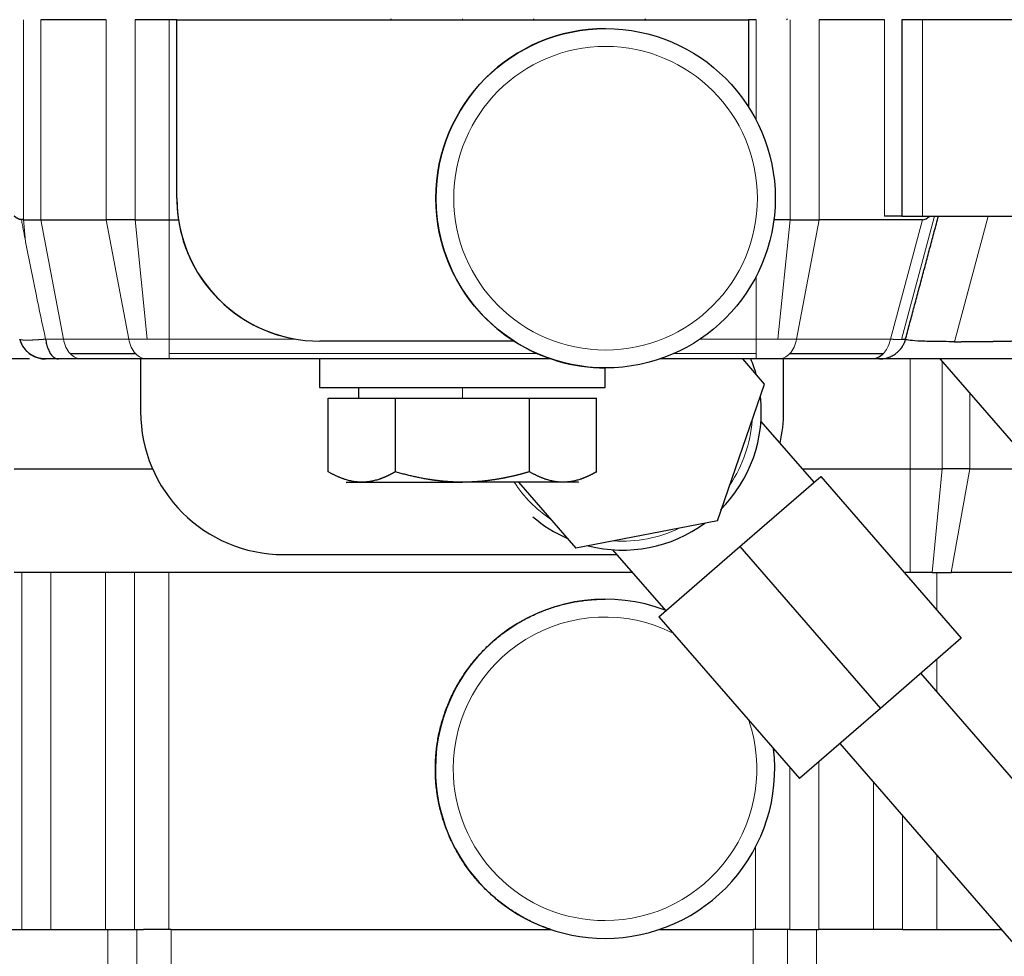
# Model space of a CAD drawing. Header units: inches. Extents: x 0 to 20790, y -12 to 14700.
# Tile 269 of 436: x 11269 to 11324, y 5695 to 5748. Entities that reach past the tile are written whole.
import ezdxf

# ---------------------------------------------------------------- set-up
doc = ezdxf.new("R2010")
doc.units = ezdxf.units.IN
doc.layers.add('1', color=7, linetype='Continuous', true_color=0xffffff)
doc.layers.add('254', color=7, linetype='Continuous', true_color=0xffffff)
doc.styles.add('latin_extended', font='simplex.shx')
doc.dimstyles.get("Standard").update_dxf_attribs({"dimtxt": 0.18, "dimasz": 0.18, "dimexe": 0.18, "dimexo": 0.0625, "dimgap": 0.09, "dimtad": 0, "dimtih": 1, "dimtoh": 1, "dimdec": 4, "dimzin": 0, "dimdsep": 46, "dimtxsty": 'Standard', "dimcen": 0.09, "dimadec": 0, "dimazin": 0, "dimtfac": 1, "dimtdec": 4, "dimtofl": 0, "dimtmove": 0, "dimatfit": 3, "dimfxl": 1, "dimtolj": 1, "dimtzin": 0, "dimarcsym": 0})

# ---------------------------------------------------------------- blocks, each defined once
blk = doc.blocks.new('_U0')
at = {"layer": '254', "color": 3, "linetype": 'Continuous', "lineweight": 13, "transparency": 16777216}
for p, q in [((10849.282, 6803.374), (11850.522, 6803.374)), ((11815.522, 6680.874), (11815.522, 4494.374)), ((10021.49, 4371.874), (11850.522, 4371.874))]:
    blk.add_line(p, q, dxfattribs=at)
at = {"layer": '254', "color": 3, "transparency": 16777216}
for points in [[(11835.939, 6680.874), (11795.106, 6680.874), (11815.522, 6803.374)], [(11795.106, 4494.374), (11835.939, 4494.374), (11815.522, 4371.874)]]:
    blk.add_solid(points, dxfattribs=at)
at = {"layer": 'Defpoints', "color": 0, "transparency": 16777216}
for p in [(10814.282, 6803.374), (9986.49, 4371.874), (11815.522, 4371.874)]:
    blk.add_point(p, dxfattribs=at)
at = {"layer": '254', "color": 2, "lineweight": 13, "transparency": 16777216, "insert": (11631.772, 5371.791), "char_height": 122.5, "attachment_point": 1, "rotation": 90, "style": 'latin_extended'}
blk.add_mtext('\\A1;2432', dxfattribs=at)

msp = doc.modelspace()

# ---------------------------------------------------------------- linework, layer by layer
at = {"layer": '1', "color": 110, "linetype": 'Continuous', "lineweight": 13}
for p, q in [((11268.923, 5747.824), (11268.923, 5736.626)), ((11275.177, 5747.824), (11275.177, 5736.624)), ((11277.09, 5736.624), (11277.09, 5747.824)), ((11293.506, 5747.824), (11293.506, 5747.874)), ((11309.948, 5742.209), (11309.948, 5747.824)), ((11311.861, 5747.824), (11311.861, 5736.624)), ((11313.483, 5736.624), (11313.483, 5747.824)), ((11317.139, 5736.824), (11317.139, 5747.824)), ((11319.26, 5747.824), (11319.26, 5736.824)), ((11277.519, 5737.824), (11277.519, 5737.824)), ((11269.051, 5735.376), (11268.923, 5736.626)), ((11269.896, 5736.624), (11271.163, 5729.936)), ((11274.821, 5729.936), (11273.554, 5736.624)), ((11275.862, 5729.936), (11275.177, 5736.624)), ((11277.09, 5736.624), (11277.09, 5729.936)), ((11311.175, 5729.936), (11311.861, 5736.624)), ((11313.483, 5736.624), (11312.216, 5729.936)), ((11317.466, 5729.936), (11319.258, 5736.624)), ((11318.087, 5729.907), (11319.94, 5736.824)), ((11322.947, 5736.824), (11321.063, 5729.793)), ((11309.948, 5733.44), (11309.948, 5729.936)), ((11271.163, 5729.936), (11270.169, 5729.936)), ((11271.163, 5729.936), (11274.821, 5729.936)), ((11274.821, 5729.936), (11275.862, 5729.936)), ((11277.09, 5729.936), (11275.862, 5729.936)), ((11277.09, 5729.936), (11284.186, 5729.936)), ((11309.948, 5729.936), (11306.814, 5729.936)), ((11309.948, 5729.936), (11311.175, 5729.936)), ((11312.216, 5729.936), (11311.175, 5729.936)), ((11312.216, 5729.936), (11317.466, 5729.936)), ((11277.09, 5729.134), (11297.681, 5729.134)), ((11305.359, 5729.134), (11309.947, 5729.134)), ((11318.58, 5728.825), (11318.58, 5722.674)), ((11320.365, 5722.674), (11320.365, 5728.693)), ((11293.506, 5726.624), (11293.506, 5727.224)), ((11321.914, 5726.907), (11321.914, 5722.674)), ((11318.58, 5716.874), (11318.58, 5722.674)), ((11320.365, 5722.674), (11319.81, 5716.874)), ((11320.878, 5716.874), (11321.914, 5722.674)), ((11268.833, 5716.874), (11268.833, 5696.874)), ((11270.455, 5696.874), (11270.455, 5716.874)), ((11273.526, 5696.874), (11273.526, 5716.874)), ((11275.148, 5716.874), (11275.148, 5696.874)), ((11277.062, 5696.874), (11277.062, 5716.874)), ((11320.062, 5714.776), (11320.062, 5716.874)), ((11320.062, 5710.198), (11320.062, 5711.993)), ((11313.455, 5696.874), (11313.455, 5706.262)), ((11311.833, 5705.949), (11311.833, 5696.874)), ((11316.526, 5705.117), (11316.526, 5696.874)), ((11318.148, 5703.248), (11318.148, 5696.874)), ((11309.919, 5701.492), (11309.919, 5696.874)), ((11320.062, 5696.874), (11320.062, 5701.042)), ((11273.656, 5696.874), (11273.656, 5550.374)), ((11275.278, 5550.374), (11275.278, 5696.874)), ((11277.192, 5550.374), (11277.192, 5696.874)), ((11309.789, 5696.874), (11309.789, 5550.374)), ((11311.703, 5696.874), (11311.703, 5550.374)), ((11313.325, 5550.374), (11313.325, 5696.874))]:
    msp.add_line(p, q, dxfattribs=at)
at = {"layer": '1', "color": 2, "linetype": 'Continuous', "lineweight": 25}
for p, q in [((11273.554, 5747.824), (11269.896, 5747.824)), ((11277.09, 5747.824), (11275.177, 5747.824)), ((11277.519, 5747.824), (11277.09, 5747.824)), ((11277.519, 5747.824), (11277.519, 5747.824)), ((11277.519, 5747.824), (11309.519, 5747.824)), ((11289.506, 5747.874), (11289.506, 5747.824)), ((11297.506, 5747.824), (11297.506, 5747.874)), ((11303.725, 5747.873), (11303.768, 5747.823)), ((11309.948, 5747.824), (11309.519, 5747.824)), ((11309.519, 5747.824), (11309.519, 5742.949)), ((11311.711, 5747.824), (11311.668, 5747.874)), ((11317.139, 5747.824), (11313.483, 5747.824)), ((11319.26, 5747.824), (11318.112, 5747.824)), ((11318.112, 5747.824), (11318.112, 5736.824)), ((11332.017, 5747.824), (11319.26, 5747.824)), ((11301.52, 5747.324), (11301.519, 5747.324)), ((11268.923, 5736.624), (11269.896, 5736.624)), ((11269.896, 5736.624), (11273.554, 5736.624)), ((11275.177, 5736.624), (11273.554, 5736.624)), ((11275.177, 5736.624), (11277.09, 5736.624)), ((11277.09, 5736.624), (11277.61, 5736.624)), ((11311.861, 5736.624), (11310.944, 5736.624)), ((11311.861, 5736.624), (11313.483, 5736.624)), ((11319.258, 5736.624), (11313.483, 5736.624)), ((11318.112, 5736.824), (11317.139, 5736.824)), ((11318.112, 5736.824), (11319.26, 5736.824)), ((11319.26, 5736.824), (11332.017, 5736.824)), ((11296.396, 5729.824), (11285.519, 5729.824)), ((11269.252, 5729.134), (11269.254, 5729.134)), ((11271.542, 5729.134), (11275.2, 5729.134)), ((11311.837, 5729.134), (11317.087, 5729.134)), ((11269.273, 5728.824), (11259.054, 5728.824)), ((11272.187, 5728.824), (11270.893, 5728.824)), ((11275.845, 5728.824), (11272.187, 5728.824)), ((11275.49, 5728.825), (11275.49, 5725.874)), ((11277.089, 5728.824), (11275.845, 5728.824)), ((11298.478, 5728.824), (11277.089, 5728.824)), ((11285.506, 5728.824), (11285.506, 5727.224)), ((11301.506, 5727.224), (11301.506, 5728.324)), ((11301.519, 5728.324), (11301.52, 5728.324)), ((11309.947, 5728.824), (11304.562, 5728.824)), ((11310.426, 5727.409), (11309.198, 5728.824)), ((11311.191, 5728.824), (11309.947, 5728.824)), ((11316.441, 5728.824), (11311.191, 5728.824)), ((11311.49, 5725.874), (11311.49, 5728.825)), ((11316.865, 5728.824), (11316.441, 5728.824)), ((11327.968, 5728.824), (11316.863, 5728.824)), ((11320.251, 5728.823), (11361.9, 5680.815)), ((11285.506, 5727.224), (11301.506, 5727.224)), ((11287.691, 5727.224), (11287.691, 5726.624)), ((11307.787, 5719.769), (11310.426, 5727.409)), ((11285.998, 5726.624), (11289.749, 5726.624)), ((11285.998, 5722.506), (11285.998, 5726.624)), ((11289.749, 5726.624), (11297.263, 5726.624)), ((11289.749, 5726.624), (11289.749, 5722.506)), ((11297.263, 5722.506), (11297.263, 5726.624)), ((11297.263, 5726.624), (11301.013, 5726.624)), ((11301.013, 5722.506), (11301.013, 5726.624)), ((11313.198, 5721.925), (11310.242, 5725.332)), ((11268.401, 5722.674), (11276.158, 5722.674)), ((11285.986, 5722.513), (11285.998, 5722.506)), ((11301.013, 5722.506), (11301.026, 5722.513)), ((11309.043, 5718.321), (11313.576, 5722.252)), ((11312.548, 5722.674), (11318.58, 5722.674)), ((11313.576, 5722.252), (11321.439, 5713.188)), ((11318.58, 5722.674), (11320.365, 5722.674)), ((11321.914, 5722.674), (11320.365, 5722.674)), ((11321.914, 5722.674), (11325.586, 5722.674)), ((11287.006, 5721.924), (11287.028, 5721.912)), ((11287.006, 5721.924), (11293.506, 5721.924)), ((11300.006, 5721.924), (11293.506, 5721.924)), ((11296.65, 5721.924), (11299.851, 5718.234)), ((11299.984, 5721.912), (11300.006, 5721.924)), ((11307.787, 5719.769), (11299.851, 5718.234)), ((11283.49, 5717.874), (11302.149, 5717.874)), ((11301.914, 5718.146), (11304.889, 5714.717)), ((11304.511, 5714.389), (11309.043, 5718.321)), ((11309.043, 5718.321), (11316.907, 5709.256)), ((11303.017, 5716.874), (11268.401, 5716.874)), ((11318.58, 5716.874), (11318.241, 5716.874)), ((11319.81, 5716.874), (11318.58, 5716.874)), ((11319.81, 5716.874), (11320.878, 5716.874)), ((11329.561, 5716.874), (11320.878, 5716.874)), ((11301.491, 5715.374), (11301.49, 5715.374)), ((11304.511, 5714.389), (11312.375, 5705.324)), ((11304.511, 5714.389), (11312.375, 5705.324)), ((11321.439, 5713.188), (11316.907, 5709.256)), ((11352.573, 5672.721), (11319.173, 5711.222)), ((11316.907, 5709.256), (11312.375, 5705.324)), ((11314.641, 5707.29), (11348.041, 5668.79)), ((11266.919, 5696.874), (11268.833, 5696.874)), ((11268.833, 5696.874), (11270.455, 5696.874)), ((11270.455, 5696.874), (11273.526, 5696.874)), ((11273.526, 5696.874), (11275.148, 5696.874)), ((11275.148, 5696.874), (11275.656, 5696.874)), ((11277.192, 5696.874), (11275.656, 5696.874)), ((11277.192, 5696.874), (11298.449, 5696.874)), ((11298.449, 5696.874), (11298.449, 5696.874)), ((11301.49, 5696.374), (11301.491, 5696.374)), ((11304.532, 5696.874), (11309.789, 5696.874)), ((11311.325, 5696.874), (11309.789, 5696.874)), ((11311.833, 5696.874), (11311.325, 5696.874)), ((11311.833, 5696.874), (11313.455, 5696.874)), ((11316.526, 5696.874), (11313.455, 5696.874)), ((11318.148, 5696.874), (11316.526, 5696.874)), ((11318.148, 5696.874), (11320.062, 5696.874)), ((11320.062, 5696.874), (11323.677, 5696.874))]:
    msp.add_line(p, q, dxfattribs=at)
for centre, radius, start, end in [((11302.49, 5725.874), 7.75, 15.5248, 22.3705), ((11302.49, 5725.874), 7.75, 314.7917, 6.3561), ((11283.49, 5725.874), 8, 180, 270), ((11303.49, 5725.874), 8, 347.317, 0), ((11302.49, 5725.874), 7.75, 229.3648, 246.358), ((11302.49, 5725.874), 7.75, 255.5267, 306.3542)]:
    msp.add_arc(centre, radius, start, end, dxfattribs=at)
at = {"layer": '1', "color": 110, "linetype": 'Continuous', "lineweight": 13}
for start, end in [(325.8505, 356.0286), (213.013, 236.0361), (265.8486, 296.0323)]:
    msp.add_arc((11302.49, 5725.874), 7.25, start, end, dxfattribs=at)
at = {"layer": '1', "color": 2, "linetype": 'Continuous', "lineweight": 25}
for centre, major_axis, ratio, start_param, end_param in [((11301.519, 5737.825), (0, -9.5), 1, 3.141599, 4.712083), ((11285.519, 5737.824), (0, -8), 1, 4.712389, 6.283185), ((11285.519, 5737.824), (0, -8), 1, 4.712389, 4.862957), ((11301.519, 5737.824), (0, -9.5), 1, 4.712083, 5.713564), ((11285.519, 5737.824), (5.656, 5.659), 0.999918, 2.506457, 3.759328), ((11301.519, 5737.824), (0, 9.5), 1, 2.571971, 3.14163), ((11301.491, 5705.875), (0, -9.5), 1, 2.780083, 4.712134), ((11301.491, 5705.875), (0, -9.5), 1, 0, 1.689034), ((11301.491, 5705.875), (0, -9.5), 1, 4.712134, 6.283185)]:
    msp.add_ellipse(centre, major_axis=major_axis, ratio=ratio, start_param=start_param, end_param=end_param, dxfattribs=at)
msp.add_ellipse((11301.52, 5737.825), major_axis=(0, -9.5), ratio=1, dxfattribs=at)
at = {"layer": '1', "color": 110, "linetype": 'Continuous', "lineweight": 13}
msp.add_ellipse((11301.521, 5737.825), major_axis=(0, -8.5), ratio=1, dxfattribs=at)
for centre, major_axis, ratio, start_param, end_param in [((11272.187, 5730.324), (0, 1.5), 0.70689, 1.832596, 2.487094), ((11275.845, 5730.324), (0, 1.5), 0.70689, 1.832596, 2.487094), ((11277.089, 5730.324), (0, 1.5), 0.000306, 3.796091, 4.45059), ((11309.947, 5730.324), (0, 1.5), 0.000306, 3.796091, 4.45059), ((11311.191, 5730.324), (0, 1.5), 0.707323, 3.796091, 4.45059), ((11272.187, 5730.324), (0, -1.5), 0.70689, 5.628687, 6.283185), ((11275.845, 5730.324), (0, 1.5), 0.70689, 2.487094, 3.141593), ((11277.089, 5730.324), (0, -1.5), 0.000306, 0, 0.654498), ((11309.947, 5730.324), (0, 1.5), 0.000306, 3.141593, 3.796091), ((11311.191, 5730.324), (0, -1.5), 0.707323, 0, 0.654498), ((11301.492, 5705.875), (0, -8.5), 1, 2.675716, 4.71214), ((11301.492, 5705.875), (0, -8.5), 1, 0, 1.894904), ((11301.492, 5705.875), (0, -8.5), 1, 4.71214, 6.283185)]:
    msp.add_ellipse(centre, major_axis=major_axis, ratio=ratio, start_param=start_param, end_param=end_param, dxfattribs=at)
for points in [[(11269.896, 5747.824), (11269.896, 5736.624)], [(11273.554, 5736.624), (11273.554, 5747.824)]]:
    msp.add_open_spline(points, degree=1, dxfattribs=at)
at = {"layer": '1', "color": 2, "linetype": 'Continuous', "lineweight": 25}
for points, degree in [([(11277.519, 5737.824), (11277.519, 5747.824)], 1), ([(11277.519, 5737.824), (11277.519, 5747.824)], 1), ([(11318.303, 5729.894), (11320.16, 5736.824)], 1), ([(11319.258, 5736.624), (11319.406, 5736.624), (11319.545, 5736.708), (11319.667, 5736.824)], 3), ([(11298.449, 5696.874), (11297.037, 5697.352), (11294.641, 5699.125), (11292.903, 5701.547), (11291.99, 5704.386), (11291.99, 5705.877)], 2)]:
    msp.add_open_spline(points, degree=degree, dxfattribs=at)
for points, degree, knots in [([(11268.818, 5736.624), (11268.815, 5736.624), (11268.808, 5736.624), (11268.799, 5736.625), (11268.789, 5736.625), (11268.78, 5736.626), (11268.77, 5736.627), (11268.761, 5736.629), (11268.751, 5736.63), (11268.741, 5736.632), (11268.732, 5736.635), (11268.722, 5736.637), (11268.712, 5736.64), (11268.702, 5736.642), (11268.692, 5736.646), (11268.683, 5736.649), (11268.673, 5736.653), (11268.663, 5736.656), (11268.653, 5736.661), (11268.643, 5736.665), (11268.633, 5736.67), (11268.623, 5736.674), (11268.613, 5736.68), (11268.603, 5736.685), (11268.593, 5736.691), (11268.582, 5736.696), (11268.572, 5736.703), (11268.562, 5736.709), (11268.552, 5736.716), (11268.541, 5736.722), (11268.531, 5736.73), (11268.521, 5736.737), (11268.51, 5736.745), (11268.5, 5736.752), (11268.49, 5736.761), (11268.479, 5736.769), (11268.469, 5736.778), (11268.458, 5736.786), (11268.447, 5736.796), (11268.437, 5736.805), (11268.426, 5736.815), (11268.419, 5736.821), (11268.415, 5736.824)], 3, [0, 0, 0, 0, 0.021212, 0.042474, 0.063802, 0.085208, 0.106704, 0.128305, 0.150022, 0.171868, 0.193856, 0.215997, 0.238304, 0.260788, 0.283459, 0.30633, 0.329411, 0.352711, 0.376242, 0.400013, 0.424034, 0.448314, 0.472861, 0.497685, 0.522793, 0.548194, 0.573896, 0.599906, 0.626231, 0.652878, 0.679855, 0.707166, 0.73482, 0.762821, 0.791176, 0.81989, 0.848968, 0.878416, 0.908238, 0.93844, 0.969026, 1, 1, 1, 1]), ([(11268.718, 5729.936), (11268.767, 5729.756), (11268.911, 5729.455), (11269.143, 5729.22), (11269.254, 5729.134)], 3, [0, 0, 0, 0, 0.571445, 1, 1, 1, 1]), ([(11318.314, 5729.936), (11318.313, 5729.93), (11318.286, 5729.914), (11318.188, 5729.907), (11318.086, 5729.907)], 3, [0, 0, 0, 0, 0.295811, 1, 1, 1, 1]), ([(11321.063, 5729.793), (11320.62, 5729.793), (11320.223, 5729.796), (11319.705, 5729.805), (11319.546, 5729.809), (11319.255, 5729.818), (11318.86, 5729.835), (11318.417, 5729.872), (11318.306, 5729.913), (11318.312, 5729.936)], 3, [0, 0, 0, 0, 0.25, 0.25, 0.375, 0.375, 0.5, 0.75, 1, 1, 1, 1]), ([(11321.063, 5729.793), (11321.074, 5729.793), (11321.098, 5729.793), (11321.133, 5729.793), (11321.168, 5729.793), (11321.204, 5729.793), (11321.24, 5729.793), (11321.276, 5729.793), (11321.313, 5729.793), (11321.349, 5729.793), (11321.386, 5729.793), (11321.423, 5729.794), (11321.46, 5729.794), (11321.498, 5729.794), (11321.535, 5729.794), (11321.573, 5729.794), (11321.611, 5729.795), (11321.649, 5729.795), (11321.688, 5729.795), (11321.727, 5729.795), (11321.765, 5729.796), (11321.805, 5729.796), (11321.844, 5729.796), (11321.883, 5729.796), (11321.923, 5729.797), (11321.963, 5729.797), (11322.003, 5729.797), (11322.043, 5729.798), (11322.084, 5729.798), (11322.124, 5729.799), (11322.165, 5729.799), (11322.206, 5729.799), (11322.248, 5729.8), (11322.289, 5729.8), (11322.331, 5729.801), (11322.373, 5729.801), (11322.415, 5729.802), (11322.457, 5729.802), (11322.499, 5729.802), (11322.542, 5729.803), (11322.585, 5729.804), (11322.627, 5729.804), (11322.671, 5729.805), (11322.714, 5729.805), (11322.757, 5729.806), (11322.801, 5729.806), (11322.845, 5729.807), (11322.889, 5729.807), (11322.933, 5729.808), (11322.977, 5729.809), (11323.021, 5729.809), (11323.066, 5729.81), (11323.111, 5729.811), (11323.156, 5729.811), (11323.201, 5729.812), (11323.246, 5729.813), (11323.291, 5729.813), (11323.337, 5729.814), (11323.383, 5729.815), (11323.429, 5729.815), (11323.475, 5729.816), (11323.521, 5729.817), (11323.567, 5729.818), (11323.613, 5729.819), (11323.66, 5729.819), (11323.707, 5729.82), (11323.753, 5729.821), (11323.8, 5729.822), (11323.848, 5729.823), (11323.895, 5729.824), (11323.942, 5729.825), (11323.99, 5729.825), (11324.037, 5729.826), (11324.085, 5729.827), (11324.133, 5729.828), (11324.181, 5729.829), (11324.24, 5729.831), (11324.312, 5729.832), (11324.395, 5729.834), (11324.479, 5729.836), (11324.563, 5729.838), (11324.649, 5729.84), (11324.734, 5729.842), (11324.821, 5729.844), (11324.908, 5729.846), (11324.996, 5729.848), (11325.084, 5729.85), (11325.173, 5729.852), (11325.262, 5729.855), (11325.352, 5729.857), (11325.443, 5729.86), (11325.534, 5729.862), (11325.626, 5729.864), (11325.718, 5729.867), (11325.811, 5729.869), (11325.904, 5729.872), (11325.998, 5729.875), (11326.093, 5729.877), (11326.187, 5729.88), (11326.283, 5729.883), (11326.379, 5729.886), (11326.475, 5729.888), (11326.572, 5729.891), (11326.669, 5729.894), (11326.767, 5729.897), (11326.865, 5729.9), (11326.963, 5729.903), (11327.062, 5729.906), (11327.162, 5729.909), (11327.261, 5729.913), (11327.361, 5729.916), (11327.462, 5729.919), (11327.562, 5729.922), (11327.664, 5729.926), (11327.765, 5729.929), (11327.867, 5729.933), (11327.935, 5729.935), (11327.969, 5729.936)], 3, [0, 0, 0, 0, 0.00647, 0.012947, 0.01943, 0.025919, 0.032415, 0.038916, 0.045424, 0.051938, 0.058457, 0.064983, 0.071514, 0.078052, 0.084595, 0.091144, 0.097698, 0.104258, 0.110824, 0.117395, 0.123971, 0.130553, 0.13714, 0.143733, 0.15033, 0.156933, 0.163541, 0.170154, 0.176771, 0.183394, 0.190022, 0.196654, 0.203291, 0.209932, 0.216579, 0.223229, 0.229885, 0.236544, 0.243208, 0.249876, 0.256548, 0.263225, 0.269905, 0.27659, 0.283278, 0.28997, 0.296666, 0.303366, 0.310069, 0.316776, 0.323487, 0.330201, 0.336918, 0.343639, 0.350363, 0.35709, 0.36382, 0.370553, 0.377289, 0.384028, 0.39077, 0.397515, 0.404262, 0.411012, 0.417765, 0.42452, 0.431277, 0.438037, 0.444799, 0.451564, 0.45833, 0.465099, 0.471869, 0.478641, 0.485416, 0.492192, 0.49897, 0.510584, 0.522249, 0.533962, 0.545725, 0.557537, 0.569397, 0.581307, 0.593264, 0.605271, 0.617325, 0.629427, 0.641577, 0.653775, 0.666019, 0.678311, 0.69065, 0.703035, 0.715466, 0.727944, 0.740467, 0.753035, 0.765649, 0.778307, 0.79101, 0.803757, 0.816547, 0.829381, 0.842258, 0.855178, 0.86814, 0.881144, 0.89419, 0.907276, 0.920404, 0.933572, 0.946779, 0.960026, 0.973312, 0.986637, 1, 1, 1, 1]), ([(11270.164, 5728.824), (11270.001, 5728.824), (11269.837, 5728.851), (11269.605, 5728.93), (11269.53, 5728.962), (11269.385, 5729.04), (11269.317, 5729.084), (11269.252, 5729.134)], 3, [0, 0, 0, 0, 0.5, 0.5, 0.75, 0.75, 1, 1, 1, 1]), ([(11269.254, 5729.134), (11269.291, 5729.106), (11269.483, 5728.972), (11269.793, 5728.851), (11270.074, 5728.824), (11270.167, 5728.824)], 3, [0, 0, 0, 0, 0.142882, 0.714294, 1, 1, 1, 1]), ([(11317.087, 5729.134), (11317.061, 5729.106), (11316.925, 5728.972), (11316.706, 5728.851), (11316.507, 5728.824), (11316.441, 5728.824)], 3, [0, 0, 0, 0, 0.142882, 0.714294, 1, 1, 1, 1]), ([(11316.865, 5728.824), (11316.947, 5728.824), (11317.029, 5728.831), (11317.19, 5728.858), (11317.27, 5728.878), (11317.425, 5728.93), (11317.5, 5728.963), (11317.644, 5729.04), (11317.713, 5729.085), (11317.778, 5729.134)], 3, [0, 0, 0, 0, 0.25, 0.25, 0.5, 0.5, 0.75, 0.75, 1, 1, 1, 1]), ([(11270.893, 5728.824), (11270.844, 5728.824), (11270.796, 5728.824), (11270.611, 5728.824), (11270.491, 5728.824), (11270.329, 5728.824), (11270.276, 5728.824), (11270.211, 5728.824), (11270.191, 5728.824), (11270.172, 5728.824), (11270.168, 5728.824), (11270.167, 5728.824)], 3, [0, 0, 0, 0, 0.113198, 0.113198, 0.459868, 0.459868, 0.707489, 0.707489, 0.884362, 0.884362, 1, 1, 1, 1]), ([(11289.749, 5722.506), (11289.738, 5722.5), (11289.716, 5722.487), (11289.683, 5722.468), (11289.65, 5722.45), (11289.617, 5722.432), (11289.585, 5722.414), (11289.552, 5722.397), (11289.52, 5722.38), (11289.487, 5722.363), (11289.455, 5722.346), (11289.423, 5722.33), (11289.391, 5722.314), (11289.359, 5722.299), (11289.327, 5722.284), (11289.295, 5722.269), (11289.263, 5722.254), (11289.231, 5722.24), (11289.199, 5722.226), (11289.168, 5722.212), (11289.136, 5722.199), (11289.104, 5722.186), (11289.073, 5722.173), (11289.042, 5722.161), (11289.01, 5722.149), (11288.979, 5722.137), (11288.948, 5722.125), (11288.916, 5722.114), (11288.885, 5722.103), (11288.854, 5722.093), (11288.756, 5722.061), (11288.592, 5722.013), (11288.362, 5721.965), (11288.133, 5721.935), (11287.901, 5721.923), (11287.667, 5721.93), (11287.429, 5721.957), (11287.191, 5722.005), (11287.011, 5722.055), (11286.89, 5722.094), (11286.827, 5722.115), (11286.765, 5722.138), (11286.702, 5722.162), (11286.64, 5722.187), (11286.577, 5722.214), (11286.513, 5722.241), (11286.45, 5722.27), (11286.387, 5722.3), (11286.323, 5722.331), (11286.258, 5722.364), (11286.194, 5722.398), (11286.129, 5722.432), (11286.064, 5722.469), (11286.02, 5722.494), (11285.998, 5722.506)], 3, [0, 0, 0, 0, 0.00904, 0.018043, 0.027009, 0.035939, 0.044834, 0.053694, 0.06252, 0.071313, 0.080073, 0.088802, 0.097499, 0.106167, 0.114805, 0.123415, 0.131996, 0.140551, 0.149079, 0.157583, 0.166061, 0.174516, 0.182949, 0.191359, 0.199749, 0.208118, 0.216469, 0.224801, 0.233116, 0.241414, 0.249697, 0.311305, 0.371916, 0.432011, 0.49209, 0.554427, 0.616638, 0.679323, 0.743062, 0.759642, 0.776265, 0.79294, 0.809675, 0.826479, 0.843359, 0.860324, 0.877382, 0.89454, 0.911806, 0.929187, 0.94669, 0.964323, 0.98209, 1, 1, 1, 1]), ([(11293.506, 5721.924), (11293.488, 5721.924), (11293.452, 5721.924), (11293.398, 5721.925), (11293.345, 5721.925), (11293.291, 5721.926), (11293.237, 5721.928), (11293.184, 5721.929), (11293.13, 5721.931), (11293.076, 5721.932), (11293.023, 5721.935), (11292.969, 5721.937), (11292.915, 5721.94), (11292.862, 5721.943), (11292.808, 5721.946), (11292.754, 5721.949), (11292.7, 5721.953), (11292.647, 5721.957), (11292.593, 5721.961), (11292.539, 5721.966), (11292.485, 5721.97), (11292.431, 5721.975), (11292.377, 5721.98), (11292.323, 5721.986), (11292.269, 5721.992), (11292.214, 5721.998), (11292.16, 5722.004), (11292.106, 5722.01), (11292.051, 5722.017), (11291.997, 5722.024), (11291.942, 5722.031), (11291.888, 5722.039), (11291.833, 5722.047), (11291.778, 5722.055), (11291.723, 5722.063), (11291.668, 5722.072), (11291.591, 5722.084), (11291.492, 5722.1), (11291.372, 5722.121), (11291.25, 5722.144), (11291.129, 5722.167), (11291.006, 5722.192), (11290.884, 5722.218), (11290.76, 5722.245), (11290.636, 5722.274), (11290.512, 5722.303), (11290.386, 5722.334), (11290.26, 5722.366), (11290.134, 5722.399), (11290.006, 5722.434), (11289.878, 5722.469), (11289.792, 5722.494), (11289.749, 5722.506)], 3, [0, 0, 0, 0, 0.014092, 0.028177, 0.042258, 0.056335, 0.07041, 0.084484, 0.09856, 0.112638, 0.126719, 0.140805, 0.154898, 0.168998, 0.183108, 0.197228, 0.21136, 0.225506, 0.239666, 0.253842, 0.268035, 0.282247, 0.296479, 0.310732, 0.325007, 0.339307, 0.353631, 0.367982, 0.382361, 0.396768, 0.411205, 0.425674, 0.440175, 0.45471, 0.46928, 0.483886, 0.498529, 0.530489, 0.562616, 0.594921, 0.627414, 0.660107, 0.693008, 0.726128, 0.759476, 0.79306, 0.82689, 0.860973, 0.895319, 0.929933, 0.964825, 1, 1, 1, 1]), ([(11297.263, 5722.506), (11297.24, 5722.5), (11297.196, 5722.487), (11297.129, 5722.468), (11297.063, 5722.45), (11296.997, 5722.431), (11296.931, 5722.413), (11296.865, 5722.396), (11296.8, 5722.379), (11296.734, 5722.362), (11296.669, 5722.345), (11296.604, 5722.329), (11296.539, 5722.313), (11296.475, 5722.297), (11296.41, 5722.282), (11296.346, 5722.267), (11296.282, 5722.252), (11296.218, 5722.238), (11296.154, 5722.224), (11296.091, 5722.21), (11296.027, 5722.197), (11295.964, 5722.184), (11295.901, 5722.171), (11295.838, 5722.159), (11295.775, 5722.146), (11295.712, 5722.135), (11295.65, 5722.123), (11295.587, 5722.112), (11295.525, 5722.101), (11295.463, 5722.091), (11295.386, 5722.078), (11295.294, 5722.064), (11295.187, 5722.048), (11295.08, 5722.033), (11294.974, 5722.019), (11294.868, 5722.006), (11294.762, 5721.994), (11294.657, 5721.983), (11294.552, 5721.972), (11294.447, 5721.963), (11294.342, 5721.955), (11294.237, 5721.948), (11294.133, 5721.942), (11294.028, 5721.936), (11293.924, 5721.932), (11293.819, 5721.929), (11293.715, 5721.926), (11293.61, 5721.925), (11293.541, 5721.924), (11293.506, 5721.924)], 3, [0, 0, 0, 0, 0.018211, 0.036345, 0.054404, 0.072387, 0.090298, 0.108135, 0.125901, 0.143596, 0.161222, 0.178779, 0.196269, 0.213693, 0.231051, 0.248346, 0.265579, 0.28275, 0.299861, 0.316913, 0.333908, 0.350846, 0.36773, 0.38456, 0.401338, 0.418066, 0.434744, 0.451375, 0.467959, 0.484499, 0.500995, 0.529461, 0.55779, 0.585992, 0.614074, 0.642045, 0.669915, 0.697694, 0.72539, 0.753014, 0.780574, 0.808082, 0.835546, 0.862978, 0.890386, 0.917783, 0.945177, 0.972579, 1, 1, 1, 1]), ([(11301.013, 5722.506), (11301.002, 5722.5), (11300.98, 5722.487), (11300.947, 5722.468), (11300.915, 5722.45), (11300.882, 5722.432), (11300.849, 5722.414), (11300.817, 5722.397), (11300.784, 5722.38), (11300.752, 5722.363), (11300.72, 5722.347), (11300.687, 5722.331), (11300.655, 5722.315), (11300.623, 5722.299), (11300.591, 5722.284), (11300.559, 5722.269), (11300.527, 5722.254), (11300.496, 5722.24), (11300.464, 5722.226), (11300.432, 5722.212), (11300.4, 5722.199), (11300.369, 5722.186), (11300.337, 5722.173), (11300.306, 5722.161), (11300.274, 5722.149), (11300.243, 5722.137), (11300.212, 5722.125), (11300.18, 5722.114), (11300.149, 5722.103), (11300.118, 5722.093), (11300.02, 5722.061), (11299.856, 5722.013), (11299.627, 5721.965), (11299.398, 5721.935), (11299.168, 5721.923), (11298.934, 5721.93), (11298.697, 5721.957), (11298.459, 5722.004), (11298.28, 5722.053), (11298.159, 5722.092), (11298.096, 5722.114), (11298.034, 5722.136), (11297.971, 5722.16), (11297.908, 5722.185), (11297.845, 5722.212), (11297.781, 5722.239), (11297.718, 5722.268), (11297.654, 5722.299), (11297.589, 5722.33), (11297.525, 5722.363), (11297.46, 5722.397), (11297.394, 5722.432), (11297.328, 5722.468), (11297.285, 5722.493), (11297.263, 5722.506)], 3, [0, 0, 0, 0, 0.009019, 0.018002, 0.026948, 0.03586, 0.044737, 0.05358, 0.062392, 0.071171, 0.07992, 0.088638, 0.097328, 0.105989, 0.114623, 0.123231, 0.131814, 0.140372, 0.148907, 0.15742, 0.165911, 0.174382, 0.182833, 0.191267, 0.199683, 0.208082, 0.216467, 0.224838, 0.233196, 0.241542, 0.249877, 0.311299, 0.371721, 0.431655, 0.491631, 0.553705, 0.615706, 0.678192, 0.7417, 0.758271, 0.774904, 0.791606, 0.808385, 0.825249, 0.842204, 0.859257, 0.876415, 0.893685, 0.911074, 0.928586, 0.94623, 0.964009, 0.981931, 1, 1, 1, 1]), ([(11291.99, 5705.877), (11291.991, 5707.472), (11293.034, 5710.487), (11295.004, 5712.996), (11297.686, 5714.724), (11300.357, 5715.377), (11301.498, 5715.375)], 2, [0, 0, 0, 0.211713, 0.423426, 0.635139, 0.846852, 1, 1, 1])]:
    msp.add_open_spline(points, degree=degree, knots=knots, dxfattribs=at)
for points, weights in [([(11268.923, 5736.627), (11268.87, 5736.627), (11268.818, 5736.627)], [1, 0.992264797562, 0.984938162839]), ([(11270.169, 5729.936), (11270.318, 5728.824), (11270.893, 5728.824)], [0.989584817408, 0.785090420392, 0.989584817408]), ([(11318.314, 5729.936), (11318.182, 5729.444), (11317.778, 5729.134)], [0.857220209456, 0.876726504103, 1])]:
    msp.add_rational_spline(points, weights, degree=2, dxfattribs=at)
at = {"layer": '1', "color": 110, "linetype": 'Continuous', "lineweight": 13}
for points, knots in [([(11268.818, 5736.626), (11268.827, 5736.575), (11268.845, 5736.473), (11268.873, 5736.32), (11268.902, 5736.166), (11268.931, 5736.01), (11268.96, 5735.853), (11268.99, 5735.695), (11269.02, 5735.536), (11269.041, 5735.429), (11269.051, 5735.376)], [0, 0, 0, 0, 0.121448, 0.24391, 0.367387, 0.49188, 0.617387, 0.74391, 0.871447, 1, 1, 1, 1]), ([(11270.169, 5729.936), (11269.987, 5730.774), (11269.6, 5732.589), (11269.237, 5734.401), (11269.051, 5735.376)], [0, 0, 0, 0, 0.461415, 1, 1, 1, 1]), ([(11268.716, 5729.936), (11268.739, 5729.852), (11268.769, 5729.771), (11268.84, 5729.616), (11268.882, 5729.543), (11268.975, 5729.407), (11269.027, 5729.345), (11269.136, 5729.231), (11269.193, 5729.18), (11269.252, 5729.134)], [0, 0, 0, 0, 0.25, 0.25, 0.5, 0.5, 0.75, 0.75, 1, 1, 1, 1]), ([(11268.718, 5729.936), (11268.719, 5729.936), (11268.719, 5729.934), (11268.72, 5729.932), (11268.721, 5729.931), (11268.722, 5729.929), (11268.724, 5729.927), (11268.726, 5729.925), (11268.728, 5729.924), (11268.73, 5729.922), (11268.733, 5729.92), (11268.735, 5729.919), (11268.738, 5729.917), (11268.741, 5729.916), (11268.745, 5729.914), (11268.749, 5729.913), (11268.752, 5729.911), (11268.757, 5729.91), (11268.761, 5729.908), (11268.765, 5729.907), (11268.77, 5729.906), (11268.775, 5729.904), (11268.78, 5729.903), (11268.786, 5729.902), (11268.792, 5729.901), (11268.798, 5729.9), (11268.804, 5729.899), (11268.81, 5729.898), (11268.817, 5729.896), (11268.823, 5729.895), (11268.83, 5729.894), (11268.837, 5729.894), (11268.845, 5729.893), (11268.852, 5729.892), (11268.86, 5729.891), (11268.868, 5729.89), (11268.877, 5729.889), (11268.885, 5729.889), (11268.894, 5729.888), (11268.903, 5729.887), (11268.912, 5729.887), (11268.921, 5729.886), (11268.93, 5729.885), (11268.94, 5729.885), (11268.95, 5729.884), (11268.96, 5729.884), (11268.97, 5729.883), (11268.981, 5729.883), (11268.991, 5729.883), (11269.002, 5729.882), (11269.013, 5729.882), (11269.024, 5729.882), (11269.036, 5729.882), (11269.047, 5729.881), (11269.059, 5729.881), (11269.071, 5729.881), (11269.083, 5729.881), (11269.095, 5729.881), (11269.108, 5729.881), (11269.123, 5729.881), (11269.141, 5729.881), (11269.161, 5729.881), (11269.182, 5729.881), (11269.204, 5729.881), (11269.227, 5729.881), (11269.25, 5729.882), (11269.274, 5729.882), (11269.299, 5729.883), (11269.324, 5729.883), (11269.35, 5729.884), (11269.377, 5729.885), (11269.405, 5729.886), (11269.433, 5729.887), (11269.463, 5729.888), (11269.493, 5729.889), (11269.523, 5729.89), (11269.555, 5729.892), (11269.587, 5729.893), (11269.62, 5729.895), (11269.654, 5729.897), (11269.689, 5729.899), (11269.724, 5729.901), (11269.761, 5729.904), (11269.798, 5729.906), (11269.836, 5729.909), (11269.875, 5729.911), (11269.914, 5729.914), (11269.955, 5729.918), (11269.996, 5729.921), (11270.038, 5729.924), (11270.081, 5729.928), (11270.124, 5729.932), (11270.154, 5729.935), (11270.169, 5729.936)], [0, 0, 0, 0, 0.00882, 0.017632, 0.026439, 0.035238, 0.044031, 0.052817, 0.061597, 0.070369, 0.079135, 0.087895, 0.096647, 0.105393, 0.114133, 0.122865, 0.131591, 0.14031, 0.149022, 0.157728, 0.166427, 0.175119, 0.183804, 0.192483, 0.201155, 0.209821, 0.218479, 0.227131, 0.235777, 0.244415, 0.253047, 0.261672, 0.270291, 0.278902, 0.287507, 0.296105, 0.304697, 0.313281, 0.321859, 0.33043, 0.338994, 0.347551, 0.356101, 0.364645, 0.373181, 0.381711, 0.390234, 0.39875, 0.407259, 0.415761, 0.424256, 0.432744, 0.441226, 0.4497, 0.458168, 0.466629, 0.475082, 0.483529, 0.491969, 0.500403, 0.513354, 0.526442, 0.539667, 0.553029, 0.566528, 0.580164, 0.593937, 0.607847, 0.621894, 0.636079, 0.6504, 0.664859, 0.679454, 0.694187, 0.709056, 0.724061, 0.739204, 0.754482, 0.769897, 0.785449, 0.801137, 0.81696, 0.83292, 0.849017, 0.865249, 0.881617, 0.898122, 0.914762, 0.931538, 0.94845, 0.965498, 0.982681, 1, 1, 1, 1]), ([(11317.466, 5729.936), (11317.432, 5729.756), (11317.33, 5729.455), (11317.166, 5729.22), (11317.087, 5729.134)], [0, 0, 0, 0, 0.571445, 1, 1, 1, 1]), ([(11317.466, 5729.936), (11317.472, 5729.936), (11317.483, 5729.935), (11317.501, 5729.934), (11317.518, 5729.932), (11317.534, 5729.931), (11317.551, 5729.93), (11317.568, 5729.929), (11317.584, 5729.928), (11317.6, 5729.927), (11317.617, 5729.926), (11317.632, 5729.925), (11317.648, 5729.924), (11317.664, 5729.923), (11317.679, 5729.922), (11317.695, 5729.921), (11317.71, 5729.92), (11317.725, 5729.919), (11317.739, 5729.918), (11317.754, 5729.917), (11317.768, 5729.917), (11317.782, 5729.916), (11317.796, 5729.915), (11317.81, 5729.914), (11317.824, 5729.914), (11317.837, 5729.913), (11317.851, 5729.913), (11317.864, 5729.912), (11317.877, 5729.911), (11317.89, 5729.911), (11317.902, 5729.91), (11317.915, 5729.91), (11317.927, 5729.91), (11317.939, 5729.909), (11317.951, 5729.909), (11317.962, 5729.908), (11317.974, 5729.908), (11317.985, 5729.908), (11317.996, 5729.908), (11318.007, 5729.907), (11318.017, 5729.907), (11318.028, 5729.907), (11318.038, 5729.907), (11318.048, 5729.907), (11318.058, 5729.907), (11318.068, 5729.907), (11318.077, 5729.907), (11318.083, 5729.907), (11318.087, 5729.907)], [0, 0, 0, 0, 0.022024, 0.044046, 0.066068, 0.088087, 0.110103, 0.132114, 0.154121, 0.176123, 0.198118, 0.220105, 0.242084, 0.264055, 0.286015, 0.307965, 0.329903, 0.35183, 0.373743, 0.395642, 0.417526, 0.439395, 0.461247, 0.483083, 0.5049, 0.526699, 0.548478, 0.570237, 0.591975, 0.613691, 0.635384, 0.657055, 0.678701, 0.700322, 0.721917, 0.743486, 0.765028, 0.786543, 0.808028, 0.829485, 0.850911, 0.872307, 0.893672, 0.915004, 0.936304, 0.95757, 0.978802, 1, 1, 1, 1]), ([(11318.312, 5729.936), (11318.244, 5729.683), (11318.077, 5729.389), (11317.829, 5729.174), (11317.777, 5729.134)], [0, 0, 0, 0, 0.799922, 1, 1, 1, 1])]:
    msp.add_open_spline(points, degree=3, knots=knots, dxfattribs=at)

# ---------------------------------------------------------------- dimensions: what is measured, and where the dimension line sits
at = {"layer": '254', "color": 2, "linetype": 'Continuous', "lineweight": 13}
dim = msp.add_linear_dim(base=(11815.522214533, 4371.874375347), p1=(10814.281945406, 6803.374375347), p2=(9986.49047022, 4371.874375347), angle=90, dimstyle='Standard', override={"dimscale": 35, "dimtxt": 3.5, "dimasz": 3.5, "dimexe": 1, "dimexo": 1, "dimgap": 1.75, "dimtad": 1, "dimtih": 0, "dimtoh": 0, "dimdec": 0, "dimlfac": 1, "dimzin": 8, "dimdsep": 46, "dimlunit": 2, "dimtxsty": 'latin_extended', "dimsah": 1, "dimse1": 0, "dimse2": 0, "dimsd1": 0, "dimsd2": 0, "dimclrd": 3, "dimclre": 3, "dimclrt": 2, "dimtol": 0, "dimtm": -0.1, "dimtfac": 0.714286, "dimtdec": 3, "dimtofl": 1, "dimtmove": 0, "dimtzin": 8, "dimlwd": 13, "dimlwe": 13}, dxfattribs=at)
dim.commit()
dim.dimension.update_dxf_attribs({"geometry": '_U0', "text_midpoint": (11815.522214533, 5587.624375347), "dimtype": 160})

doc.saveas('drawing.dxf')
